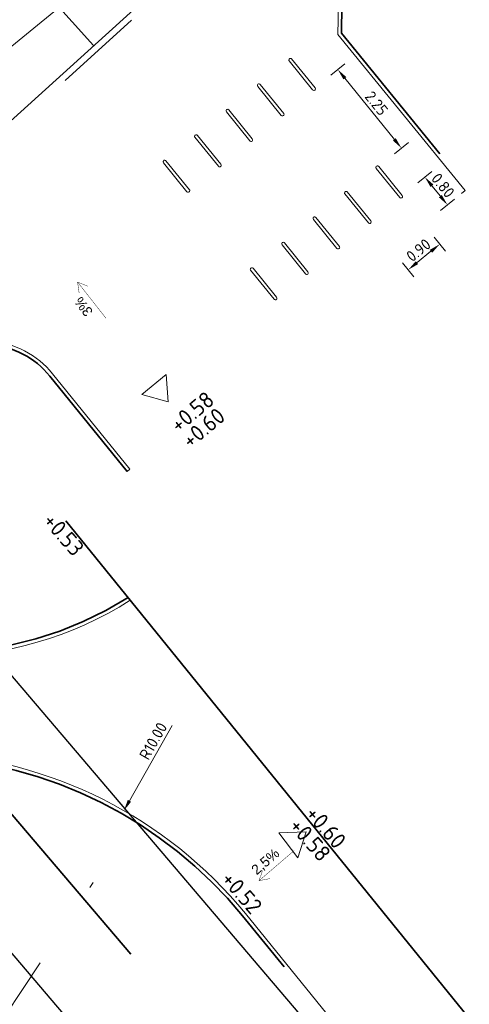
# Model space of a CAD drawing. Header units: metres. Extents: x 92403 to 95147, y 464428 to 465602.
# Tile 438 of 568: x 93213 to 93223, y 465167 to 465189. Entities that reach past the tile are written whole.
import ezdxf

# ---------------------------------------------------------------- set-up
doc = ezdxf.new("R2010")
doc.units = ezdxf.units.M
for name, pattern in [('DASHED', [0.75, 0.5, -0.25]), ('DASHEDX2', [1.5, 1, -0.5]), ('RI-HWA', [7.4, 5, -2.4]), ('VH-OPSLUITBAND_80X200', [14, 8, -2, 2, -2]), ('VH-TROTTOIRBAND', [15, 5, -2, 2, -2, 2, -2]), ('XX-HIDDEN', [4, 2, -2])]:
    doc.linetypes.add(name, pattern=pattern)
doc.layers.get('0').update_dxf_attribs({"linetype": 'CONTINUOUS'})
doc.layers.get('Defpoints').update_dxf_attribs({"linetype": 'CONTINUOUS'})
for name, color, linetype, lineweight in [('B-RO-OG-TOPOGRAFIE_BEBOUWING_ENTREE-S', 7, 'CONTINUOUS', 5), ('B-WE-VH-VERHARDING_FUNDERING-G', 252, 'CONTINUOUS', 18), ('N-GV-GW-TALUDARCERING-S', 250, 'XX-HIDDEN', 0), ('N-RO-IE-MEUBILAIR_WEGMEUBILAIR_CONTAINER-G', 7, 'CONTINUOUS', 35), ('N-RO-VW-MARKERING-G', 7, 'CONTINUOUS', 9), ('N-WE-GW-ONTGRAVING-V', 2, 'CONTINUOUS', 30), ('N-WE-IE-MEUBILAIR_WEGMEUBILAIR_FIETSSTANDAARD-S', 7, 'CONTINUOUS', 9), ('N-WE-VH-KANTOPSLUITING_OPSLUITBAND_80X200-G', 7, 'VH-OPSLUITBAND_80X200', 35), ('N-WE-VH-KANTOPSLUITING_TROTTOIRBAND-G', 7, 'VH-TROTTOIRBAND', 35), ('N-WE-VH-KANTOPSLUITING_VOORKANTBAND-G', 50, 'CONTINUOUS', 35), ('X-XX-AL-HOOGTELABEL-T-afschot', 7, 'CONTINUOUS', 18), ('X-XX-AL-HOOGTELABEL-T18', 7, 'CONTINUOUS', 18), ('X-XX-AL-hoogtelijnen-S', 98, 'DASHEDX2', 9), ('X-XX-AL-M', 7, 'CONTINUOUS', 18)]:
    doc.layers.add(name, color=color, linetype=linetype, lineweight=lineweight)
doc.layers.add('N-OI-RI-HWA_TRANSPORTLEIDING-G', color=7, linetype='RI-HWA', lineweight=35, true_color=0x007bff)
doc.styles.add('1_500_2mm', font='arial.ttf', dxfattribs={"height": 1})
doc.styles.add('NLCS-ISO-M100-T25', font='NLCS-ISO.ttf', dxfattribs={"height": 0.25})
doc.styles.add('NLCS-ISO-M200-T18', font='NLCS-ISO.ttf', dxfattribs={"height": 0.36})
doc.dimstyles.new('NLCS-M100-T25-PIJL_L2_H1', dxfattribs={"dimscale": 0.1, "dimtxt": 2.5, "dimasz": 2.5, "dimexe": 2, "dimexo": 2, "dimgap": 0.7, "dimtad": 1, "dimzin": 0, "dimdsep": 46, "dimtxsty": 'NLCS-ISO-M100-T25', "dimcen": 0, "dimdle": 2, "dimclrd": 256, "dimclre": 256, "dimclrt": 256, "dimadec": 1, "dimazin": 0, "dimtfac": 1, "dimtdec": 3, "dimtofl": 0, "dimtmove": 0, "dimatfit": 3, "dimfxl": 2, "dimfxlon": 1, "dimtfillclr": 256, "dimtolj": 1, "dimtzin": 0, "dimlwd": -1, "dimlwe": -1, "dimarcsym": 0})

# ---------------------------------------------------------------- blocks, each defined once
blk = doc.blocks.new('SRO-BEBOUWING_ENTREE')
blk.add_lwpolyline([(0, 0.35), (0, -0.35), (0.5, 0)], close=True)
blk = doc.blocks.new('*D47')
at = {"layer": 'Defpoints', "color": 0, "transparency": 16777216}
for p in [(93221.822, 465185.435), (93222.857, 465185.247), (93222.324, 465184.816)]:
    blk.add_point(p, dxfattribs=at)
at = {"layer": 'X-XX-AL-M', "transparency": 16777216}
for p, q in [((93222.199, 465185.74), (93222.51, 465185.992)), ((93222.512, 465185.672), (93222.699, 465185.442)), ((93222.701, 465185.121), (93223.012, 465185.373))]:
    blk.add_line(p, q, dxfattribs=at)
for points in [[(93222.544, 465185.699), (93222.48, 465185.646), (93222.354, 465185.866)], [(93222.731, 465185.468), (93222.667, 465185.415), (93222.857, 465185.247)]]:
    blk.add_solid(points, dxfattribs=at)
at = {"layer": 'X-XX-AL-M', "transparency": 16777216, "insert": (93222.757, 465185.68), "char_height": 0.25, "attachment_point": 5, "rotation": 309.0499, "style": 'NLCS-ISO-M100-T25'}
blk.add_mtext('\\A1;0.80', dxfattribs=at)
blk = doc.blocks.new('*D48')
at = {"layer": 'Defpoints', "color": 0, "transparency": 16777216}
for p in [(93221.822, 465185.435), (93221.123, 465184.868), (93221.985, 465183.804)]:
    blk.add_point(p, dxfattribs=at)
at = {"layer": 'X-XX-AL-M', "transparency": 16777216}
for p, q in [((93222.558, 465184.526), (93222.81, 465184.215)), ((93222.49, 465184.214), (93222.179, 465183.962)), ((93221.859, 465183.96), (93222.111, 465183.649))]:
    blk.add_line(p, q, dxfattribs=at)
for points in [[(93222.463, 465184.246), (93222.516, 465184.181), (93222.684, 465184.371)], [(93222.153, 465183.994), (93222.205, 465183.929), (93221.985, 465183.804)]]:
    blk.add_solid(points, dxfattribs=at)
at = {"layer": 'X-XX-AL-M', "transparency": 16777216, "insert": (93222.212, 465184.239), "char_height": 0.25, "attachment_point": 5, "rotation": 39.0133, "style": 'NLCS-ISO-M100-T25'}
blk.add_mtext('\\A1;0.90', dxfattribs=at)
blk = doc.blocks.new('*D49')
at = {"layer": 'Defpoints', "color": 0, "transparency": 16777216}
for p in [(93220.416, 465188.259), (93219.883, 465187.828), (93221.3, 465186.08)]:
    blk.add_point(p, dxfattribs=at)
at = {"layer": 'X-XX-AL-M', "transparency": 16777216}
for p, q in [((93220.26, 465188.133), (93220.571, 465188.385)), ((93221.675, 465186.705), (93220.573, 465188.065)), ((93221.677, 465186.385), (93221.988, 465186.637))]:
    blk.add_line(p, q, dxfattribs=at)
for points in [[(93220.606, 465188.091), (93220.541, 465188.039), (93220.416, 465188.259)], [(93221.707, 465186.731), (93221.642, 465186.679), (93221.832, 465186.511)]]:
    blk.add_solid(points, dxfattribs=at)
at = {"layer": 'X-XX-AL-M', "transparency": 16777216, "insert": (93221.276, 465187.508), "char_height": 0.25, "attachment_point": 5, "rotation": 309.0133, "style": 'NLCS-ISO-M100-T25'}
blk.add_mtext('\\A1;2.25', dxfattribs=at)
blk = doc.blocks.new('*D56')
at = {"layer": 'Defpoints', "color": 0, "transparency": 16777216}
for p in [(93215.655, 465171.766), (93210.731, 465163.061)]:
    blk.add_point(p, dxfattribs=at)
at = {"layer": 'X-XX-AL-M', "transparency": 16777216}
blk.add_line((93216.727, 465173.66), (93215.778, 465171.984), dxfattribs=at)
blk.add_solid([(93215.742, 465172.004), (93215.815, 465171.963), (93215.655, 465171.766)], dxfattribs=at)
at = {"layer": 'X-XX-AL-M', "transparency": 16777216, "insert": (93216.307, 465173.314), "char_height": 0.25, "attachment_point": 5, "rotation": 60.5043, "style": 'NLCS-ISO-M100-T25'}
blk.add_mtext('\\A1;R10.00', dxfattribs=at)
blk = doc.blocks.new('Fietsnietje boven')
at = {"true_color": 0xffffff}
h = blk.add_hatch(dxfattribs=at)
h.set_pattern_fill('ANGLE')
h.set_pattern_definition([(0, (-95779.41, -463818.406), (0, 6.985), [5.08, -1.905]), (90, (-95779.41, -463818.406), (-6.985, 4e-16), [5.08, -1.905])])
edge = h.paths.add_edge_path()
edge.add_line((-0.415, -0.035), (0.415, -0.035))
edge.add_arc((0.415, 0), 0.035, 270, 360)
edge.add_arc((0.415, 0), 0.035, 0, 90)
edge.add_line((0.415, 0.035), (-0.415, 0.035))
edge.add_arc((-0.415, 0), 0.035, 90, 180)
edge.add_arc((-0.415, 0), 0.035, 180, 270)
blk.add_lwpolyline([(-0.415, -0.035), (0.415, -0.035, 0.414214), (0.45, 0), (0.45, 0, 0.414214), (0.415, 0.035), (-0.415, 0.035, 0.414214), (-0.45, 0), (-0.45, 0, 0.414214)], format="xyb", close=True)

msp = doc.modelspace()

# ---------------------------------------------------------------- linework, layer by layer
at = {"layer": 'B-WE-VH-VERHARDING_FUNDERING-G', "lineweight": 13, "flags": 128}
msp.add_lwpolyline([(93186.025131, 465166.610283), (93221.121575, 465195.294566), (93216.499683, 465201.483975)], dxfattribs=at)
at = {"layer": 'N-GV-GW-TALUDARCERING-S', "flags": 128}
msp.add_lwpolyline([(93209.609147, 465164.130417), (93213.00761, 465167.187965), (93214.970559, 465170.167547)], dxfattribs=at)
at = {"layer": 'N-OI-RI-HWA_TRANSPORTLEIDING-G', "flags": 128}
msp.add_lwpolyline([(93234.986927, 465146.023096), (93203.367643, 465183.184585)], dxfattribs=at)
at = {"layer": 'N-RO-IE-MEUBILAIR_WEGMEUBILAIR_CONTAINER-G', "flags": 128}
msp.add_lwpolyline([(93245.357, 465139.991), (93214.364, 465178.214)], dxfattribs=at)
at = {"layer": 'N-RO-VW-MARKERING-G', "linetype": 'DASHED', "ltscale": 5, "flags": 128}
msp.add_lwpolyline([(93214.981478, 465188.795469), (93213.63901, 465190.27796)], dxfattribs=at)
at = {"layer": 'N-WE-GW-ONTGRAVING-V', "flags": 128}
msp.add_lwpolyline([(93135.970622, 465092.88365), (93137.440861, 465091.350565), (93155.619991, 465122.478751), (93177.191564, 465157.49235), (93177.762158, 465158.418502), (93179.383941, 465159.589108), (93186.29691, 465166.898052), (93224.970731, 465138.032503), (93232.264134, 465146.136858), (93210.039848, 465172.256601), (93213.08631, 465174.848718), (93237.70972, 465145.909334), (93228.30943, 465135.463828), (93263.946259, 465104.804911), (93273.565557, 465100.262213), (93306.956804, 465137.956634)], dxfattribs=at)
at = {"layer": 'N-WE-VH-KANTOPSLUITING_OPSLUITBAND_80X200-G', "flags": 128}
msp.add_lwpolyline([(93325.41, 465262.18), (93323.85, 465264.097), (93316.14, 465258.63), (93304.396, 465250.302), (93301.968, 465248.58), (93291.826, 465241.384), (93287.277, 465238.12), (93277.159, 465230.859), (93272.615, 465227.598), (93262.52, 465220.355), (93257.971, 465217.09), (93247.86, 465209.834), (93242.507, 465205.993), (93237.693, 465202.538), (93233.148, 465199.277), (93230.766, 465197.568), (93220.773, 465190.314), (93220.508, 465189.698), (93220.497, 465189.07), (93223.363131, 465185.558382), (93223.222822, 465185.441587)], dxfattribs=at)
for points in [[(93215.726925, 465179.314616), (93214.005462, 465181.437071, 0.430215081), (93211.225627, 465181.650668), (93207.152339, 465177.962111, 0.496205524), (93207.27862, 465176.502302, 0.289767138), (93215.746472, 465176.509027)], [(93258.493253, 465112.236815, 0.356195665), (93258.666813, 465117.192899), (93250.871909, 465126.904979, -0.047811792), (93247.534208, 465132.037448, 0.046142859), (93243.366815, 465138.507812), (93218.29717, 465169.425666, 0.212141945), (93211.244784, 465172.969277, -0.140960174), (93206.038636, 465174.88408, 0.356097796), (93203.614811, 465174.758709), (93199.131026, 465170.698426), (93201.242607, 465168.433533), (93199.630642, 465166.90493), (93197.483138, 465169.208355, 0.031155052), (93193.189341, 465164.974603, 0.031179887)]]:
    msp.add_lwpolyline(points, format="xyb", dxfattribs=at)
at = {"layer": 'N-WE-VH-KANTOPSLUITING_TROTTOIRBAND-G', "lineweight": 15, "flags": 128}
msp.add_lwpolyline([(93409.226208, 465234.019436), (93409.128652, 465233.939651, 0.414213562), (93409.065203, 465233.306426), (93409.856557, 465232.338821, -0.414213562), (93409.814257, 465231.916671), (93381.522343, 465208.778144, -0.414213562), (93381.100193, 465208.820444), (93380.308838, 465209.788048, 0.414213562), (93379.675613, 465209.851498), (93376.049754, 465206.886091), (93364.772064, 465197.428939, 0.414213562), (93364.716402, 465196.794982), (93365.51959, 465195.837178, -0.414213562), (93365.482482, 465195.414539), (93362.340883, 465192.780084, -0.414213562), (93361.918245, 465192.817192), (93361.114209, 465193.776008, 0.412864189), (93360.481844, 465193.832999), (93349.401638, 465184.628102, 0.41054178), (93349.339473, 465183.998775), (93350.127722, 465183.025331, -0.400531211), (93350.087838, 465182.598076, -0.006243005), (93337.596947, 465172.777867), (93333.773863, 465169.772418, -0.414213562), (93333.352608, 465169.822858), (93332.580077, 465170.805556, 0.414213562), (93331.948195, 465170.881217), (93312.765922, 465155.801415, 0.414213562), (93312.690262, 465155.169533), (93313.453088, 465154.199179, -0.404626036), (93313.409911, 465153.783688, 0.006584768), (93307.849682, 465149.486879, 0.000777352), (93307.849318, 465149.486589, -0.414550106), (93307.427287, 465149.533959), (93306.648228, 465150.51171, 0.414541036), (93306.01547, 465150.582916, 0.0111353), (93296.82985, 465142.90598, 0.000505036), (93294.929437, 465141.124642, 0.414281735), (93294.90958, 465140.488481), (93295.765592, 465139.577519, -0.413745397), (93295.752222, 465139.153288, 0.001355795), (93290.679012, 465134.356767, 0.000431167), (93290.678825, 465134.356588, -0.414984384), (93290.254787, 465134.367151), (93289.393155, 465135.272917, 0.414281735), (93288.756881, 465135.288731, 0.001894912), (93281.70306, 465128.524344, 0.007732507), (93271.356442, 465118.042172, 0.414398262), (93271.370629, 465117.405733), (93272.274044, 465116.542262, -0.410940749), (93272.283361, 465116.117209, 0.003748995), (93267.4135, 465110.935116), (93267.266621, 465110.785557, -0.385792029), (93260.762851, 465110.407644), (93253.912458, 465115.928684), (93247.148689, 465121.392224), (93239.932672, 465127.228517), (93232.641773, 465133.097726), (93225.226828, 465139.163591), (93210.817285, 465150.793842), (93209.770142, 465151.624938), (93201.837464, 465158.122951), (93199.910649, 465159.649295), (93198.360933, 465160.87707), (93192.87345, 465165.224888, -0.463375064), (93192.68011, 465171.096308), (93202.287447, 465179.796213, -0.414213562), (93202.711191, 465179.77521), (93203.550233, 465178.848652, 0.414213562), (93204.185849, 465178.817147), (93218.566018, 465191.83908, 0.414213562), (93218.597523, 465192.474696), (93217.758481, 465193.401253, -0.414213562), (93217.779485, 465193.824997), (93218.279411, 465194.277704), (93222.852491, 465197.81358), (93223.978394, 465198.661971), (93225.030833, 465199.420116), (93227.812063, 465201.361465), (93227.86854, 465201.401449)], format="xyb", dxfattribs=at)
at = {"layer": 'N-WE-VH-KANTOPSLUITING_VOORKANTBAND-G', "linetype": 'Continuous', "lineweight": 15, "flags": 128}
msp.add_lwpolyline([(93325.47205, 465262.230495), (93323.864797, 465264.205563), (93316.093726, 465258.695259), (93304.349724, 465250.367257), (93301.92172, 465248.645254), (93291.779534, 465241.449123), (93287.230362, 465238.184999), (93277.112357, 465230.923996), (93272.568356, 465227.662995), (93262.473363, 465220.42), (93257.924352, 465217.154992), (93247.813357, 465209.898996), (93242.460361, 465206.057998), (93237.646354, 465202.602994), (93233.101363, 465199.342), (93230.719184, 465197.632871), (93220.708204, 465190.36582), (93220.428288, 465189.715147), (93220.416499, 465189.042118), (93223.251066, 465185.569187), (93223.171641, 465185.503073)], dxfattribs=at)
at = {"layer": 'N-WE-VH-KANTOPSLUITING_VOORKANTBAND-G', "linetype": 'Continuous', "lineweight": 15}
for points in [[(93218.465333, 465191.950267), (93204.085164, 465178.928334, -0.414213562), (93203.66142, 465178.949337), (93202.822378, 465179.875895, 0.414213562), (93202.186762, 465179.9074), (93192.579425, 465171.207495, 0.463375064), (93192.780297, 465165.107318), (93198.267785, 465160.759497), (93199.817508, 465159.531716), (93201.743361, 465158.006135), (93209.675985, 465151.508166), (93210.723553, 465150.676733), (93225.132233, 465139.047177)], [(93215.726925, 465179.314616), (93215.789165, 465179.364877), (93214.06759, 465181.487471, 0.430215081), (93211.171928, 465181.709967), (93207.098641, 465178.02141, 0.496205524), (93207.235903, 465176.434662, 0.290084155), (93215.797198, 465176.446468), (93215.746472, 465176.509027)], [(93258.555593, 465112.186572, 0.35604087), (93258.729875, 465117.242136), (93250.934404, 465126.954923, -0.047810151), (93247.605149, 465132.074427, 0.046146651), (93243.42938, 465138.557672), (93218.359164, 465169.476231, 0.212121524), (93211.249582, 465173.04914, -0.140934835), (93206.08593, 465174.948603, 0.356097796), (93203.561112, 465174.818009), (93199.017161, 465170.703243), (93201.13, 465168.437), (93199.634139, 465167.018496), (93197.488982, 465169.319403, 0.031578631), (93193.126523, 465165.024374)]]:
    msp.add_lwpolyline(points, format="xyb", dxfattribs=at)
at = {"layer": 'X-XX-AL-HOOGTELABEL-T-afschot', "const_width": 0.008865}
for points in [[(93214.851649, 465183.437366), (93214.623643, 465183.528845), (93214.658423, 465183.285647)], [(93215.258127, 465182.720785), (93214.623643, 465183.528845)], [(93219.443083, 465170.874505), (93218.662572, 465170.206424)], [(93218.904082, 465170.251455), (93218.662572, 465170.206424), (93218.744328, 465170.438093)]]:
    msp.add_lwpolyline(points, dxfattribs=at)
at = {"layer": 'X-XX-AL-hoogtelijnen-S', "flags": 128}
msp.add_lwpolyline([(93215.656872, 465160.318594, -0.108179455), (93214.099327, 465164.191006, 0.345778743), (93210.109955, 465168.987108, -0.085246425), (93204.579233, 465171.115558, -1.596652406)], format="xyb", dxfattribs=at)
msp.add_lwpolyline([(93215.656872, 465160.318594, -0.108179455), (93214.099327, 465164.191006, 0.345778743), (93210.109955, 465168.987108, -0.085246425), (93204.579233, 465171.115558, -1.596652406)], format="xyb", dxfattribs=at)

# ---------------------------------------------------------------- block references
at = {"layer": 'B-RO-OG-TOPOGRAFIE_BEBOUWING_ENTREE-S', "ltscale": 1}
for p, rotation in [((93216.322243, 465181.250365), 309.3894473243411), ((93219.31528, 465170.993676), 37.13059746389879)]:
    msp.add_blockref('SRO-BEBOUWING_ENTREE', p, dxfattribs=dict(at, rotation=rotation))
at = {"layer": 'N-WE-IE-MEUBILAIR_WEGMEUBILAIR_FIETSSTANDAARD-S', "rotation": 309.0132777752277}
for p in [(93219.622056, 465188.150227), (93218.922756, 465187.583677), (93218.223456, 465187.017126), (93217.524156, 465186.450576), (93216.824856, 465185.884025)]:
    msp.add_blockref('Fietsnietje boven', p, dxfattribs=at)
at = {"layer": 'N-WE-IE-MEUBILAIR_WEGMEUBILAIR_FIETSSTANDAARD-S', "xscale": -1, "rotation": 309.01327778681}
for p in [(93221.560917, 465185.757067), (93220.861617, 465185.190516), (93220.162317, 465184.623966), (93219.463017, 465184.057415), (93218.763717, 465183.490865)]:
    msp.add_blockref('Fietsnietje boven', p, dxfattribs=at)

# ---------------------------------------------------------------- texts
at = {"layer": 'X-XX-AL-HOOGTELABEL-T-afschot', "char_height": 0.22, "width": 4.66934953, "style": '1_500_2mm'}
for s, insert, attachment_point, rotation in [('3%', (93214.804596, 465182.738041), 1, 127.7967389), ('2,5%', (93218.994961, 465170.946445), 3, 40.9040708)]:
    msp.add_mtext(s, dxfattribs=dict(at, insert=insert, attachment_point=attachment_point, rotation=rotation))
at = {"layer": 'X-XX-AL-HOOGTELABEL-T18', "char_height": 0.36, "width": 4.66934953, "attachment_point": 1, "style": 'NLCS-ISO-M200-T18'}
for s, insert, rotation in [('+0.58', (93216.641673, 465180.433198), 39.9120491), ('+0.60', (93216.904352, 465180.084188), 39.9120491), ('+0.53', (93214.099345, 465178.432435), 311.1688852), ('+0.60', (93219.937931, 465171.91307), 311.1688852), ('+0.58', (93219.578324, 465171.645454), 311.1688852), ('+0.52', (93218.065867, 465170.458219), 311.1688852)]:
    msp.add_mtext(s, dxfattribs=dict(at, insert=insert, rotation=rotation))

# ---------------------------------------------------------------- dimensions: what is measured, and where the dimension line sits
at = {"layer": 'X-XX-AL-M'}
for p1, p2, distance, picture, middle in [((93221.299675, 465186.079522), (93219.883299, 465187.827772), -0.685415, '*D49', (93221.275569, 465187.507869)), ((93221.82216, 465185.434612), (93222.32427, 465184.815662), 0.685415, '*D47', (93222.756943, 465185.679796)), ((93221.82216, 465185.434612), (93221.12286, 465184.868061), 1.369028, '*D48', (93222.211561, 465184.239117))]:
    dim = msp.add_aligned_dim(p1=p1, p2=p2, distance=distance, dimstyle='NLCS-M100-T25-PIJL_L2_H1', dxfattribs=at)
    dim.commit()
    dim.dimension.update_dxf_attribs({"geometry": picture, "text_midpoint": middle})
dim = msp.add_radius_dim(center=(93210.730869, 465163.060892), mpoint=(93215.655212, 465171.766157), dimstyle='NLCS-M100-T25-PIJL_L2_H1', dxfattribs=at)
dim.commit()
dim.dimension.update_dxf_attribs({"geometry": '*D56', "text_midpoint": (93216.476696, 465173.218379), "dimtype": 164})

doc.saveas('drawing.dxf')
